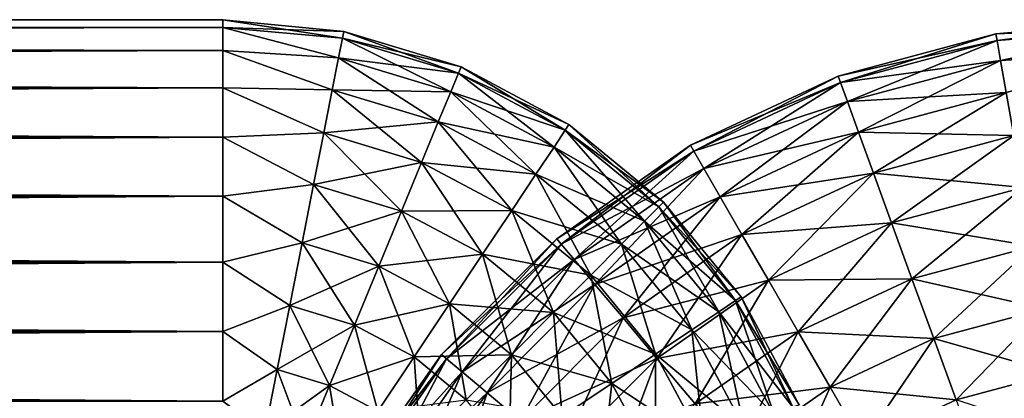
# Model space of a CAD drawing. Header units: inches. Extents: x -4.64 to 4.64, y -1.42 to 0.49.
# Tile 359 of 608: x 1.8345 to 2.0209, y -0.6356 to -0.564. Entities that reach past the tile are written whole.
import ezdxf

# ---------------------------------------------------------------- set-up
doc = ezdxf.new("R2010")
doc.units = ezdxf.units.IN
doc.header["$LTSCALE"] = 65.185185
doc.header["$MEASUREMENT"] = 0
for name, color, linetype in [('701', 7, 'CONTINUOUS'), ('702', 7, 'CONTINUOUS'), ('703', 7, 'CONTINUOUS'), ('704', 7, 'CONTINUOUS'), ('726', 7, 'CONTINUOUS'), ('727', 7, 'CONTINUOUS')]:
    doc.layers.add(name, color=color, linetype=linetype)

msp = doc.modelspace()

# ---------------------------------------------------------------- linework, layer by layer
at = {"layer": '701', "color": 7, "linetype": 'CONTINUOUS', "true_color": 0xa2afbf}
for points in [[(1.873, -0.56548, 8.42834), (1.89588, -0.56624, 8.41521), (1.873, -0.564, 8.41521), (1.873, -0.56548, 8.42834)], [(1.8949, -0.57124, 8.43921), (1.89563, -0.56751, 8.42748), (1.873, -0.56548, 8.42834), (1.8949, -0.57124, 8.43921)], [(1.873, -0.56984, 8.44081), (1.8949, -0.57124, 8.43921), (1.873, -0.56548, 8.42834), (1.873, -0.56984, 8.44081)], [(1.89563, -0.56751, 8.42748), (1.89588, -0.56624, 8.41521), (1.873, -0.56548, 8.42834), (1.89563, -0.56751, 8.42748)], [(1.89563, -0.56751, 8.42748), (1.91805, -0.57294, 8.41521), (1.89588, -0.56624, 8.41521), (1.89563, -0.56751, 8.42748)], [(1.8949, -0.57124, 8.43921), (1.91756, -0.57413, 8.42748), (1.89563, -0.56751, 8.42748), (1.8949, -0.57124, 8.43921)], [(1.91756, -0.57413, 8.42748), (1.91805, -0.57294, 8.41521), (1.89563, -0.56751, 8.42748), (1.91756, -0.57413, 8.42748)], [(1.8937, -0.57729, 8.44989), (1.8949, -0.57124, 8.43921), (1.873, -0.56984, 8.44081), (1.8937, -0.57729, 8.44989)], [(1.873, -0.57687, 8.452), (1.8937, -0.57729, 8.44989), (1.873, -0.56984, 8.44081), (1.873, -0.57687, 8.452)], [(1.8937, -0.57729, 8.44989), (1.9161, -0.57765, 8.43921), (1.8949, -0.57124, 8.43921), (1.8937, -0.57729, 8.44989)], [(1.9161, -0.57765, 8.43921), (1.91756, -0.57413, 8.42748), (1.8949, -0.57124, 8.43921), (1.9161, -0.57765, 8.43921)], [(1.91756, -0.57413, 8.42748), (1.93848, -0.58384, 8.41521), (1.91805, -0.57294, 8.41521), (1.91756, -0.57413, 8.42748)], [(1.9161, -0.57765, 8.43921), (1.93776, -0.58491, 8.42748), (1.91756, -0.57413, 8.42748), (1.9161, -0.57765, 8.43921)], [(1.93776, -0.58491, 8.42748), (1.93848, -0.58384, 8.41521), (1.91756, -0.57413, 8.42748), (1.93776, -0.58491, 8.42748)], [(1.8921, -0.58539, 8.45906), (1.8937, -0.57729, 8.44989), (1.873, -0.57687, 8.452), (1.8921, -0.58539, 8.45906)], [(1.873, -0.58621, 8.46134), (1.8921, -0.58539, 8.45906), (1.873, -0.57687, 8.452), (1.873, -0.58621, 8.46134)], [(1.8921, -0.58539, 8.45906), (1.91375, -0.58335, 8.44989), (1.8937, -0.57729, 8.44989), (1.8921, -0.58539, 8.45906)], [(1.91375, -0.58335, 8.44989), (1.9161, -0.57765, 8.43921), (1.8937, -0.57729, 8.44989), (1.91375, -0.58335, 8.44989)], [(1.91375, -0.58335, 8.44989), (1.93565, -0.58808, 8.43921), (1.9161, -0.57765, 8.43921), (1.91375, -0.58335, 8.44989)], [(1.93565, -0.58808, 8.43921), (1.93776, -0.58491, 8.42748), (1.9161, -0.57765, 8.43921), (1.93565, -0.58808, 8.43921)], [(1.9106, -0.59098, 8.45906), (1.91375, -0.58335, 8.44989), (1.8921, -0.58539, 8.45906), (1.9106, -0.59098, 8.45906)], [(1.9106, -0.59098, 8.45906), (1.93223, -0.59321, 8.44989), (1.91375, -0.58335, 8.44989), (1.9106, -0.59098, 8.45906)], [(1.93223, -0.59321, 8.44989), (1.93565, -0.58808, 8.43921), (1.91375, -0.58335, 8.44989), (1.93223, -0.59321, 8.44989)], [(1.93565, -0.58808, 8.43921), (1.95548, -0.59942, 8.42748), (1.93776, -0.58491, 8.42748), (1.93565, -0.58808, 8.43921)], [(1.93776, -0.58491, 8.42748), (1.95639, -0.59851, 8.41521), (1.93848, -0.58384, 8.41521), (1.93776, -0.58491, 8.42748)], [(1.95548, -0.59942, 8.42748), (1.95639, -0.59851, 8.41521), (1.93776, -0.58491, 8.42748), (1.95548, -0.59942, 8.42748)], [(1.89016, -0.59518, 8.46631), (1.8921, -0.58539, 8.45906), (1.873, -0.58621, 8.46134), (1.89016, -0.59518, 8.46631)], [(1.873, -0.5974, 8.46837), (1.89016, -0.59518, 8.46631), (1.873, -0.58621, 8.46134), (1.873, -0.5974, 8.46837)], [(1.89016, -0.59518, 8.46631), (1.9106, -0.59098, 8.45906), (1.8921, -0.58539, 8.45906), (1.89016, -0.59518, 8.46631)], [(1.93223, -0.59321, 8.44989), (1.95278, -0.60212, 8.43921), (1.93565, -0.58808, 8.43921), (1.93223, -0.59321, 8.44989)], [(1.95278, -0.60212, 8.43921), (1.95548, -0.59942, 8.42748), (1.93565, -0.58808, 8.43921), (1.95278, -0.60212, 8.43921)], [(1.90679, -0.6002, 8.46631), (1.9106, -0.59098, 8.45906), (1.89016, -0.59518, 8.46631), (1.90679, -0.6002, 8.46631)], [(1.90679, -0.6002, 8.46631), (1.92765, -0.60008, 8.45906), (1.9106, -0.59098, 8.45906), (1.90679, -0.6002, 8.46631)], [(1.92765, -0.60008, 8.45906), (1.93223, -0.59321, 8.44989), (1.9106, -0.59098, 8.45906), (1.92765, -0.60008, 8.45906)], [(1.92765, -0.60008, 8.45906), (1.94843, -0.60648, 8.44989), (1.93223, -0.59321, 8.44989), (1.92765, -0.60008, 8.45906)], [(1.94843, -0.60648, 8.44989), (1.95278, -0.60212, 8.43921), (1.93223, -0.59321, 8.44989), (1.94843, -0.60648, 8.44989)], [(1.88798, -0.60623, 8.47132), (1.89016, -0.59518, 8.46631), (1.873, -0.5974, 8.46837), (1.88798, -0.60623, 8.47132)], [(1.88798, -0.60623, 8.47132), (1.90679, -0.6002, 8.46631), (1.89016, -0.59518, 8.46631), (1.88798, -0.60623, 8.47132)], [(1.873, -0.60987, 8.47273), (1.88798, -0.60623, 8.47132), (1.873, -0.5974, 8.46837), (1.873, -0.60987, 8.47273)], [(1.95278, -0.60212, 8.43921), (1.97002, -0.61712, 8.42748), (1.95548, -0.59942, 8.42748), (1.95278, -0.60212, 8.43921)], [(1.95548, -0.59942, 8.42748), (1.97109, -0.6164, 8.41521), (1.95639, -0.59851, 8.41521), (1.95548, -0.59942, 8.42748)], [(1.97002, -0.61712, 8.42748), (1.97109, -0.6164, 8.41521), (1.95548, -0.59942, 8.42748), (1.97002, -0.61712, 8.42748)], [(1.90249, -0.61062, 8.47132), (1.90679, -0.6002, 8.46631), (1.88798, -0.60623, 8.47132), (1.90249, -0.61062, 8.47132)], [(1.90249, -0.61062, 8.47132), (1.92211, -0.60838, 8.46631), (1.90679, -0.6002, 8.46631), (1.90249, -0.61062, 8.47132)], [(1.92211, -0.60838, 8.46631), (1.92765, -0.60008, 8.45906), (1.90679, -0.6002, 8.46631), (1.92211, -0.60838, 8.46631)], [(1.92211, -0.60838, 8.46631), (1.94259, -0.61232, 8.45906), (1.92765, -0.60008, 8.45906), (1.92211, -0.60838, 8.46631)], [(1.94259, -0.61232, 8.45906), (1.94843, -0.60648, 8.44989), (1.92765, -0.60008, 8.45906), (1.94259, -0.61232, 8.45906)], [(1.94843, -0.60648, 8.44989), (1.96685, -0.61924, 8.43921), (1.95278, -0.60212, 8.43921), (1.94843, -0.60648, 8.44989)], [(1.96685, -0.61924, 8.43921), (1.97002, -0.61712, 8.42748), (1.95278, -0.60212, 8.43921), (1.96685, -0.61924, 8.43921)], [(1.88564, -0.61807, 8.47389), (1.88798, -0.60623, 8.47132), (1.873, -0.60987, 8.47273), (1.88564, -0.61807, 8.47389)], [(1.88564, -0.61807, 8.47389), (1.90249, -0.61062, 8.47132), (1.88798, -0.60623, 8.47132), (1.88564, -0.61807, 8.47389)], [(1.94259, -0.61232, 8.45906), (1.96172, -0.62267, 8.44989), (1.94843, -0.60648, 8.44989), (1.94259, -0.61232, 8.45906)], [(1.96172, -0.62267, 8.44989), (1.96685, -0.61924, 8.43921), (1.94843, -0.60648, 8.44989), (1.96172, -0.62267, 8.44989)], [(1.91586, -0.61775, 8.47132), (1.92211, -0.60838, 8.46631), (1.90249, -0.61062, 8.47132), (1.91586, -0.61775, 8.47132)], [(1.91586, -0.61775, 8.47132), (1.93554, -0.61938, 8.46631), (1.92211, -0.60838, 8.46631), (1.91586, -0.61775, 8.47132)], [(1.93554, -0.61938, 8.46631), (1.94259, -0.61232, 8.45906), (1.92211, -0.60838, 8.46631), (1.93554, -0.61938, 8.46631)], [(1.873, -0.623, 8.47421), (1.88564, -0.61807, 8.47389), (1.873, -0.60987, 8.47273), (1.873, -0.623, 8.47421)], [(1.89788, -0.62177, 8.47389), (1.90249, -0.61062, 8.47132), (1.88564, -0.61807, 8.47389), (1.89788, -0.62177, 8.47389)], [(1.89788, -0.62177, 8.47389), (1.91586, -0.61775, 8.47132), (1.90249, -0.61062, 8.47132), (1.89788, -0.62177, 8.47389)], [(1.93554, -0.61938, 8.46631), (1.95486, -0.62726, 8.45906), (1.94259, -0.61232, 8.45906), (1.93554, -0.61938, 8.46631)], [(1.95486, -0.62726, 8.45906), (1.96172, -0.62267, 8.44989), (1.94259, -0.61232, 8.45906), (1.95486, -0.62726, 8.45906)], [(1.97002, -0.61712, 8.42748), (1.98201, -0.63682, 8.41521), (1.97109, -0.6164, 8.41521), (1.97002, -0.61712, 8.42748)], [(1.88325, -0.63017, 8.47389), (1.88564, -0.61807, 8.47389), (1.873, -0.623, 8.47421), (1.88325, -0.63017, 8.47389)], [(1.88325, -0.63017, 8.47389), (1.89788, -0.62177, 8.47389), (1.88564, -0.61807, 8.47389), (1.88325, -0.63017, 8.47389)], [(1.90916, -0.62779, 8.47389), (1.91586, -0.61775, 8.47132), (1.89788, -0.62177, 8.47389), (1.90916, -0.62779, 8.47389)], [(1.90916, -0.62779, 8.47389), (1.92758, -0.62736, 8.47132), (1.91586, -0.61775, 8.47132), (1.90916, -0.62779, 8.47389)], [(1.92758, -0.62736, 8.47132), (1.93554, -0.61938, 8.46631), (1.91586, -0.61775, 8.47132), (1.92758, -0.62736, 8.47132)], [(1.96685, -0.61924, 8.43921), (1.98082, -0.63732, 8.42748), (1.97002, -0.61712, 8.42748), (1.96685, -0.61924, 8.43921)], [(1.98082, -0.63732, 8.42748), (1.98201, -0.63682, 8.41521), (1.97002, -0.61712, 8.42748), (1.98082, -0.63732, 8.42748)], [(1.92758, -0.62736, 8.47132), (1.94657, -0.6328, 8.46631), (1.93554, -0.61938, 8.46631), (1.92758, -0.62736, 8.47132)], [(1.94657, -0.6328, 8.46631), (1.95486, -0.62726, 8.45906), (1.93554, -0.61938, 8.46631), (1.94657, -0.6328, 8.46631)], [(1.96172, -0.62267, 8.44989), (1.9773, -0.63877, 8.43921), (1.96685, -0.61924, 8.43921), (1.96172, -0.62267, 8.44989)], [(1.9773, -0.63877, 8.43921), (1.98082, -0.63732, 8.42748), (1.96685, -0.61924, 8.43921), (1.9773, -0.63877, 8.43921)], [(1.89317, -0.63317, 8.47389), (1.89788, -0.62177, 8.47389), (1.88325, -0.63017, 8.47389), (1.89317, -0.63317, 8.47389)], [(1.89317, -0.63317, 8.47389), (1.90916, -0.62779, 8.47389), (1.89788, -0.62177, 8.47389), (1.89317, -0.63317, 8.47389)], [(1.873, -0.63613, 8.47273), (1.88325, -0.63017, 8.47389), (1.873, -0.623, 8.47421), (1.873, -0.63613, 8.47273)], [(1.95486, -0.62726, 8.45906), (1.9716, -0.64114, 8.44989), (1.96172, -0.62267, 8.44989), (1.95486, -0.62726, 8.45906)], [(1.9716, -0.64114, 8.44989), (1.9773, -0.63877, 8.43921), (1.96172, -0.62267, 8.44989), (1.9716, -0.64114, 8.44989)], [(1.90232, -0.63805, 8.47389), (1.90916, -0.62779, 8.47389), (1.89317, -0.63317, 8.47389), (1.90232, -0.63805, 8.47389)], [(1.90232, -0.63805, 8.47389), (1.91905, -0.63589, 8.47389), (1.90916, -0.62779, 8.47389), (1.90232, -0.63805, 8.47389)], [(1.91905, -0.63589, 8.47389), (1.92758, -0.62736, 8.47132), (1.90916, -0.62779, 8.47389), (1.91905, -0.63589, 8.47389)], [(1.91905, -0.63589, 8.47389), (1.9372, -0.63907, 8.47132), (1.92758, -0.62736, 8.47132), (1.91905, -0.63589, 8.47389)], [(1.9372, -0.63907, 8.47132), (1.94657, -0.6328, 8.46631), (1.92758, -0.62736, 8.47132), (1.9372, -0.63907, 8.47132)], [(1.94657, -0.6328, 8.46631), (1.96398, -0.6443, 8.45906), (1.95486, -0.62726, 8.45906), (1.94657, -0.6328, 8.46631)], [(1.96398, -0.6443, 8.45906), (1.9716, -0.64114, 8.44989), (1.95486, -0.62726, 8.45906), (1.96398, -0.6443, 8.45906)], [(1.88091, -0.64201, 8.47132), (1.88325, -0.63017, 8.47389), (1.873, -0.63613, 8.47273), (1.88091, -0.64201, 8.47132)], [(1.88091, -0.64201, 8.47132), (1.89317, -0.63317, 8.47389), (1.88325, -0.63017, 8.47389), (1.88091, -0.64201, 8.47132)], [(1.88856, -0.64432, 8.47132), (1.89317, -0.63317, 8.47389), (1.88091, -0.64201, 8.47132), (1.88856, -0.64432, 8.47132)], [(1.88856, -0.64432, 8.47132), (1.90232, -0.63805, 8.47389), (1.89317, -0.63317, 8.47389), (1.88856, -0.64432, 8.47132)], [(1.9372, -0.63907, 8.47132), (1.95476, -0.64812, 8.46631), (1.94657, -0.6328, 8.46631), (1.9372, -0.63907, 8.47132)], [(1.95476, -0.64812, 8.46631), (1.96398, -0.6443, 8.45906), (1.94657, -0.6328, 8.46631), (1.95476, -0.64812, 8.46631)]]:
    msp.add_3dface(points, dxfattribs=at)
at = {"layer": '702', "color": 7, "linetype": 'CONTINUOUS', "true_color": 0xa2afbf}
for points in [[(1.873, -0.564, 8.41521), (1.89588, -0.56624, 8.41521), (1.89563, -0.56751, 8.40294), (1.873, -0.564, 8.41521)], [(1.873, -0.564, 8.41521), (1.89563, -0.56751, 8.40294), (1.873, -0.56548, 8.40208), (1.873, -0.564, 8.41521)], [(1.89563, -0.56751, 8.40294), (1.8949, -0.57124, 8.39121), (1.873, -0.56548, 8.40208), (1.89563, -0.56751, 8.40294)], [(1.873, -0.56548, 8.40208), (1.8949, -0.57124, 8.39121), (1.873, -0.56984, 8.38961), (1.873, -0.56548, 8.40208)], [(1.89563, -0.56751, 8.40294), (1.89588, -0.56624, 8.41521), (1.91756, -0.57413, 8.40294), (1.89563, -0.56751, 8.40294)], [(1.89588, -0.56624, 8.41521), (1.91805, -0.57294, 8.41521), (1.91756, -0.57413, 8.40294), (1.89588, -0.56624, 8.41521)], [(1.8949, -0.57124, 8.39121), (1.89563, -0.56751, 8.40294), (1.9161, -0.57765, 8.39121), (1.8949, -0.57124, 8.39121)], [(1.9161, -0.57765, 8.39121), (1.89563, -0.56751, 8.40294), (1.91756, -0.57413, 8.40294), (1.9161, -0.57765, 8.39121)], [(1.8949, -0.57124, 8.39121), (1.8937, -0.57729, 8.38053), (1.873, -0.56984, 8.38961), (1.8949, -0.57124, 8.39121)], [(1.873, -0.56984, 8.38961), (1.8937, -0.57729, 8.38053), (1.873, -0.57687, 8.37842), (1.873, -0.56984, 8.38961)], [(1.8937, -0.57729, 8.38053), (1.8949, -0.57124, 8.39121), (1.91375, -0.58335, 8.38053), (1.8937, -0.57729, 8.38053)], [(1.91375, -0.58335, 8.38053), (1.8949, -0.57124, 8.39121), (1.9161, -0.57765, 8.39121), (1.91375, -0.58335, 8.38053)], [(1.91756, -0.57413, 8.40294), (1.91805, -0.57294, 8.41521), (1.93776, -0.58491, 8.40294), (1.91756, -0.57413, 8.40294)], [(1.91805, -0.57294, 8.41521), (1.93848, -0.58384, 8.41521), (1.93776, -0.58491, 8.40294), (1.91805, -0.57294, 8.41521)], [(1.9161, -0.57765, 8.39121), (1.91756, -0.57413, 8.40294), (1.93565, -0.58808, 8.39121), (1.9161, -0.57765, 8.39121)], [(1.93565, -0.58808, 8.39121), (1.91756, -0.57413, 8.40294), (1.93776, -0.58491, 8.40294), (1.93565, -0.58808, 8.39121)], [(1.8937, -0.57729, 8.38053), (1.8921, -0.58539, 8.37136), (1.873, -0.57687, 8.37842), (1.8937, -0.57729, 8.38053)], [(1.873, -0.57687, 8.37842), (1.8921, -0.58539, 8.37136), (1.873, -0.58621, 8.36908), (1.873, -0.57687, 8.37842)], [(1.8921, -0.58539, 8.37136), (1.8937, -0.57729, 8.38053), (1.9106, -0.59098, 8.37136), (1.8921, -0.58539, 8.37136)], [(1.9106, -0.59098, 8.37136), (1.8937, -0.57729, 8.38053), (1.91375, -0.58335, 8.38053), (1.9106, -0.59098, 8.37136)], [(1.91375, -0.58335, 8.38053), (1.9161, -0.57765, 8.39121), (1.93223, -0.59321, 8.38053), (1.91375, -0.58335, 8.38053)], [(1.93223, -0.59321, 8.38053), (1.9161, -0.57765, 8.39121), (1.93565, -0.58808, 8.39121), (1.93223, -0.59321, 8.38053)], [(1.9106, -0.59098, 8.37136), (1.91375, -0.58335, 8.38053), (1.92765, -0.60008, 8.37136), (1.9106, -0.59098, 8.37136)], [(1.92765, -0.60008, 8.37136), (1.91375, -0.58335, 8.38053), (1.93223, -0.59321, 8.38053), (1.92765, -0.60008, 8.37136)], [(1.93565, -0.58808, 8.39121), (1.93776, -0.58491, 8.40294), (1.95278, -0.60212, 8.39121), (1.93565, -0.58808, 8.39121)], [(1.93776, -0.58491, 8.40294), (1.93848, -0.58384, 8.41521), (1.95548, -0.59942, 8.40294), (1.93776, -0.58491, 8.40294)], [(1.95278, -0.60212, 8.39121), (1.93776, -0.58491, 8.40294), (1.95548, -0.59942, 8.40294), (1.95278, -0.60212, 8.39121)], [(1.93848, -0.58384, 8.41521), (1.95639, -0.59851, 8.41521), (1.95548, -0.59942, 8.40294), (1.93848, -0.58384, 8.41521)], [(1.8921, -0.58539, 8.37136), (1.89016, -0.59518, 8.36411), (1.873, -0.58621, 8.36908), (1.8921, -0.58539, 8.37136)], [(1.873, -0.58621, 8.36908), (1.89016, -0.59518, 8.36411), (1.873, -0.5974, 8.36205), (1.873, -0.58621, 8.36908)], [(1.89016, -0.59518, 8.36411), (1.8921, -0.58539, 8.37136), (1.90679, -0.6002, 8.36411), (1.89016, -0.59518, 8.36411)], [(1.90679, -0.6002, 8.36411), (1.8921, -0.58539, 8.37136), (1.9106, -0.59098, 8.37136), (1.90679, -0.6002, 8.36411)], [(1.93223, -0.59321, 8.38053), (1.93565, -0.58808, 8.39121), (1.94843, -0.60648, 8.38053), (1.93223, -0.59321, 8.38053)], [(1.94843, -0.60648, 8.38053), (1.93565, -0.58808, 8.39121), (1.95278, -0.60212, 8.39121), (1.94843, -0.60648, 8.38053)], [(1.90679, -0.6002, 8.36411), (1.9106, -0.59098, 8.37136), (1.92211, -0.60838, 8.36411), (1.90679, -0.6002, 8.36411)], [(1.92211, -0.60838, 8.36411), (1.9106, -0.59098, 8.37136), (1.92765, -0.60008, 8.37136), (1.92211, -0.60838, 8.36411)], [(1.92765, -0.60008, 8.37136), (1.93223, -0.59321, 8.38053), (1.94259, -0.61232, 8.37136), (1.92765, -0.60008, 8.37136)], [(1.94259, -0.61232, 8.37136), (1.93223, -0.59321, 8.38053), (1.94843, -0.60648, 8.38053), (1.94259, -0.61232, 8.37136)], [(1.89016, -0.59518, 8.36411), (1.88798, -0.60623, 8.3591), (1.873, -0.5974, 8.36205), (1.89016, -0.59518, 8.36411)], [(1.88798, -0.60623, 8.3591), (1.89016, -0.59518, 8.36411), (1.90249, -0.61062, 8.3591), (1.88798, -0.60623, 8.3591)], [(1.90249, -0.61062, 8.3591), (1.89016, -0.59518, 8.36411), (1.90679, -0.6002, 8.36411), (1.90249, -0.61062, 8.3591)], [(1.873, -0.5974, 8.36205), (1.88798, -0.60623, 8.3591), (1.873, -0.60987, 8.35769), (1.873, -0.5974, 8.36205)], [(1.95278, -0.60212, 8.39121), (1.95548, -0.59942, 8.40294), (1.96685, -0.61924, 8.39121), (1.95278, -0.60212, 8.39121)], [(1.95548, -0.59942, 8.40294), (1.95639, -0.59851, 8.41521), (1.97002, -0.61712, 8.40294), (1.95548, -0.59942, 8.40294)], [(1.96685, -0.61924, 8.39121), (1.95548, -0.59942, 8.40294), (1.97002, -0.61712, 8.40294), (1.96685, -0.61924, 8.39121)], [(1.95639, -0.59851, 8.41521), (1.97109, -0.6164, 8.41521), (1.97002, -0.61712, 8.40294), (1.95639, -0.59851, 8.41521)], [(1.90249, -0.61062, 8.3591), (1.90679, -0.6002, 8.36411), (1.91586, -0.61775, 8.3591), (1.90249, -0.61062, 8.3591)], [(1.91586, -0.61775, 8.3591), (1.90679, -0.6002, 8.36411), (1.92211, -0.60838, 8.36411), (1.91586, -0.61775, 8.3591)], [(1.92211, -0.60838, 8.36411), (1.92765, -0.60008, 8.37136), (1.93554, -0.61938, 8.36411), (1.92211, -0.60838, 8.36411)], [(1.93554, -0.61938, 8.36411), (1.92765, -0.60008, 8.37136), (1.94259, -0.61232, 8.37136), (1.93554, -0.61938, 8.36411)], [(1.94843, -0.60648, 8.38053), (1.95278, -0.60212, 8.39121), (1.96172, -0.62267, 8.38053), (1.94843, -0.60648, 8.38053)], [(1.96172, -0.62267, 8.38053), (1.95278, -0.60212, 8.39121), (1.96685, -0.61924, 8.39121), (1.96172, -0.62267, 8.38053)], [(1.88798, -0.60623, 8.3591), (1.88564, -0.61807, 8.35653), (1.873, -0.60987, 8.35769), (1.88798, -0.60623, 8.3591)], [(1.88564, -0.61807, 8.35653), (1.88798, -0.60623, 8.3591), (1.89788, -0.62177, 8.35653), (1.88564, -0.61807, 8.35653)], [(1.89788, -0.62177, 8.35653), (1.88798, -0.60623, 8.3591), (1.90249, -0.61062, 8.3591), (1.89788, -0.62177, 8.35653)], [(1.94259, -0.61232, 8.37136), (1.94843, -0.60648, 8.38053), (1.95486, -0.62726, 8.37136), (1.94259, -0.61232, 8.37136)], [(1.95486, -0.62726, 8.37136), (1.94843, -0.60648, 8.38053), (1.96172, -0.62267, 8.38053), (1.95486, -0.62726, 8.37136)], [(1.91586, -0.61775, 8.3591), (1.92211, -0.60838, 8.36411), (1.92758, -0.62736, 8.3591), (1.91586, -0.61775, 8.3591)], [(1.92758, -0.62736, 8.3591), (1.92211, -0.60838, 8.36411), (1.93554, -0.61938, 8.36411), (1.92758, -0.62736, 8.3591)], [(1.873, -0.60987, 8.35769), (1.88564, -0.61807, 8.35653), (1.873, -0.623, 8.35621), (1.873, -0.60987, 8.35769)], [(1.89788, -0.62177, 8.35653), (1.90249, -0.61062, 8.3591), (1.90916, -0.62779, 8.35653), (1.89788, -0.62177, 8.35653)], [(1.90916, -0.62779, 8.35653), (1.90249, -0.61062, 8.3591), (1.91586, -0.61775, 8.3591), (1.90916, -0.62779, 8.35653)], [(1.93554, -0.61938, 8.36411), (1.94259, -0.61232, 8.37136), (1.94657, -0.6328, 8.36411), (1.93554, -0.61938, 8.36411)], [(1.94657, -0.6328, 8.36411), (1.94259, -0.61232, 8.37136), (1.95486, -0.62726, 8.37136), (1.94657, -0.6328, 8.36411)], [(1.97002, -0.61712, 8.40294), (1.97109, -0.6164, 8.41521), (1.98082, -0.63732, 8.40294), (1.97002, -0.61712, 8.40294)], [(1.97109, -0.6164, 8.41521), (1.98201, -0.63682, 8.41521), (1.98082, -0.63732, 8.40294), (1.97109, -0.6164, 8.41521)], [(1.88564, -0.61807, 8.35653), (1.88325, -0.63017, 8.35653), (1.873, -0.623, 8.35621), (1.88564, -0.61807, 8.35653)], [(1.88325, -0.63017, 8.35653), (1.88564, -0.61807, 8.35653), (1.89317, -0.63317, 8.35653), (1.88325, -0.63017, 8.35653)], [(1.89317, -0.63317, 8.35653), (1.88564, -0.61807, 8.35653), (1.89788, -0.62177, 8.35653), (1.89317, -0.63317, 8.35653)], [(1.90916, -0.62779, 8.35653), (1.91586, -0.61775, 8.3591), (1.91905, -0.63589, 8.35653), (1.90916, -0.62779, 8.35653)], [(1.91905, -0.63589, 8.35653), (1.91586, -0.61775, 8.3591), (1.92758, -0.62736, 8.3591), (1.91905, -0.63589, 8.35653)], [(1.96685, -0.61924, 8.39121), (1.97002, -0.61712, 8.40294), (1.9773, -0.63877, 8.39121), (1.96685, -0.61924, 8.39121)], [(1.9773, -0.63877, 8.39121), (1.97002, -0.61712, 8.40294), (1.98082, -0.63732, 8.40294), (1.9773, -0.63877, 8.39121)], [(1.92758, -0.62736, 8.3591), (1.93554, -0.61938, 8.36411), (1.9372, -0.63907, 8.3591), (1.92758, -0.62736, 8.3591)], [(1.9372, -0.63907, 8.3591), (1.93554, -0.61938, 8.36411), (1.94657, -0.6328, 8.36411), (1.9372, -0.63907, 8.3591)], [(1.96172, -0.62267, 8.38053), (1.96685, -0.61924, 8.39121), (1.9716, -0.64114, 8.38053), (1.96172, -0.62267, 8.38053)], [(1.9716, -0.64114, 8.38053), (1.96685, -0.61924, 8.39121), (1.9773, -0.63877, 8.39121), (1.9716, -0.64114, 8.38053)], [(1.89317, -0.63317, 8.35653), (1.89788, -0.62177, 8.35653), (1.90232, -0.63805, 8.35653), (1.89317, -0.63317, 8.35653)], [(1.90232, -0.63805, 8.35653), (1.89788, -0.62177, 8.35653), (1.90916, -0.62779, 8.35653), (1.90232, -0.63805, 8.35653)], [(1.873, -0.623, 8.35621), (1.88325, -0.63017, 8.35653), (1.873, -0.63613, 8.35769), (1.873, -0.623, 8.35621)], [(1.95486, -0.62726, 8.37136), (1.96172, -0.62267, 8.38053), (1.96398, -0.6443, 8.37136), (1.95486, -0.62726, 8.37136)], [(1.96398, -0.6443, 8.37136), (1.96172, -0.62267, 8.38053), (1.9716, -0.64114, 8.38053), (1.96398, -0.6443, 8.37136)], [(1.90232, -0.63805, 8.35653), (1.90916, -0.62779, 8.35653), (1.91034, -0.64462, 8.35653), (1.90232, -0.63805, 8.35653)], [(1.91034, -0.64462, 8.35653), (1.90916, -0.62779, 8.35653), (1.91905, -0.63589, 8.35653), (1.91034, -0.64462, 8.35653)], [(1.91905, -0.63589, 8.35653), (1.92758, -0.62736, 8.3591), (1.92717, -0.64577, 8.35653), (1.91905, -0.63589, 8.35653)], [(1.92717, -0.64577, 8.35653), (1.92758, -0.62736, 8.3591), (1.9372, -0.63907, 8.3591), (1.92717, -0.64577, 8.35653)], [(1.94657, -0.6328, 8.36411), (1.95486, -0.62726, 8.37136), (1.95476, -0.64812, 8.36411), (1.94657, -0.6328, 8.36411)], [(1.95476, -0.64812, 8.36411), (1.95486, -0.62726, 8.37136), (1.96398, -0.6443, 8.37136), (1.95476, -0.64812, 8.36411)], [(1.88325, -0.63017, 8.35653), (1.88091, -0.64201, 8.3591), (1.873, -0.63613, 8.35769), (1.88325, -0.63017, 8.35653)], [(1.88091, -0.64201, 8.3591), (1.88325, -0.63017, 8.35653), (1.88856, -0.64432, 8.3591), (1.88091, -0.64201, 8.3591)], [(1.88856, -0.64432, 8.3591), (1.88325, -0.63017, 8.35653), (1.89317, -0.63317, 8.35653), (1.88856, -0.64432, 8.3591)], [(1.88856, -0.64432, 8.3591), (1.89317, -0.63317, 8.35653), (1.89562, -0.64808, 8.3591), (1.88856, -0.64432, 8.3591)], [(1.89562, -0.64808, 8.3591), (1.89317, -0.63317, 8.35653), (1.90232, -0.63805, 8.35653), (1.89562, -0.64808, 8.3591)], [(1.9372, -0.63907, 8.3591), (1.94657, -0.6328, 8.36411), (1.94435, -0.65243, 8.3591), (1.9372, -0.63907, 8.3591)], [(1.94435, -0.65243, 8.3591), (1.94657, -0.6328, 8.36411), (1.95476, -0.64812, 8.36411), (1.94435, -0.65243, 8.3591)]]:
    msp.add_3dface(points, dxfattribs=at)
at = {"layer": '703', "color": 7, "linetype": 'CONTINUOUS', "true_color": 0xa2afbf}
for points in [[(1.873, -0.56548, 8.42834), (1.873, -0.564, 8.41521), (0.059, -0.56548, 8.42834), (1.873, -0.56548, 8.42834)], [(0.059, -0.56548, 8.42834), (1.873, -0.564, 8.41521), (0.059, -0.564, 8.41521), (0.059, -0.56548, 8.42834)], [(1.873, -0.56984, 8.44081), (1.873, -0.56548, 8.42834), (0.059, -0.56984, 8.44081), (1.873, -0.56984, 8.44081)], [(0.059, -0.56984, 8.44081), (1.873, -0.56548, 8.42834), (0.059, -0.56548, 8.42834), (0.059, -0.56984, 8.44081)], [(1.873, -0.57687, 8.452), (1.873, -0.56984, 8.44081), (0.059, -0.57687, 8.452), (1.873, -0.57687, 8.452)], [(0.059, -0.57687, 8.452), (1.873, -0.56984, 8.44081), (0.059, -0.56984, 8.44081), (0.059, -0.57687, 8.452)], [(1.873, -0.58621, 8.46134), (1.873, -0.57687, 8.452), (0.059, -0.58621, 8.46134), (1.873, -0.58621, 8.46134)], [(0.059, -0.58621, 8.46134), (1.873, -0.57687, 8.452), (0.059, -0.57687, 8.452), (0.059, -0.58621, 8.46134)], [(1.873, -0.5974, 8.46837), (1.873, -0.58621, 8.46134), (0.059, -0.5974, 8.46837), (1.873, -0.5974, 8.46837)], [(0.059, -0.5974, 8.46837), (1.873, -0.58621, 8.46134), (0.059, -0.58621, 8.46134), (0.059, -0.5974, 8.46837)], [(1.873, -0.60987, 8.47273), (1.873, -0.5974, 8.46837), (0.059, -0.60987, 8.47273), (1.873, -0.60987, 8.47273)], [(0.059, -0.60987, 8.47273), (1.873, -0.5974, 8.46837), (0.059, -0.5974, 8.46837), (0.059, -0.60987, 8.47273)], [(1.873, -0.623, 8.47421), (1.873, -0.60987, 8.47273), (0.059, -0.623, 8.47421), (1.873, -0.623, 8.47421)], [(0.059, -0.623, 8.47421), (1.873, -0.60987, 8.47273), (0.059, -0.60987, 8.47273), (0.059, -0.623, 8.47421)], [(1.873, -0.63613, 8.47273), (1.873, -0.623, 8.47421), (0.059, -0.63613, 8.47273), (1.873, -0.63613, 8.47273)], [(0.059, -0.63613, 8.47273), (1.873, -0.623, 8.47421), (0.059, -0.623, 8.47421), (0.059, -0.63613, 8.47273)]]:
    msp.add_3dface(points, dxfattribs=at)
at = {"layer": '704', "color": 7, "linetype": 'CONTINUOUS', "true_color": 0xa2afbf}
for points in [[(1.873, -0.564, 8.41521), (1.873, -0.56548, 8.40208), (0.059, -0.564, 8.41521), (1.873, -0.564, 8.41521)], [(0.059, -0.564, 8.41521), (1.873, -0.56548, 8.40208), (0.059, -0.56548, 8.40208), (0.059, -0.564, 8.41521)], [(1.873, -0.56548, 8.40208), (1.873, -0.56984, 8.38961), (0.059, -0.56548, 8.40208), (1.873, -0.56548, 8.40208)], [(0.059, -0.56548, 8.40208), (1.873, -0.56984, 8.38961), (0.059, -0.56984, 8.38961), (0.059, -0.56548, 8.40208)], [(1.873, -0.56984, 8.38961), (1.873, -0.57687, 8.37842), (0.059, -0.56984, 8.38961), (1.873, -0.56984, 8.38961)], [(0.059, -0.56984, 8.38961), (1.873, -0.57687, 8.37842), (0.059, -0.57687, 8.37842), (0.059, -0.56984, 8.38961)], [(1.873, -0.57687, 8.37842), (1.873, -0.58621, 8.36908), (0.059, -0.57687, 8.37842), (1.873, -0.57687, 8.37842)], [(0.059, -0.57687, 8.37842), (1.873, -0.58621, 8.36908), (0.059, -0.58621, 8.36908), (0.059, -0.57687, 8.37842)], [(1.873, -0.58621, 8.36908), (1.873, -0.5974, 8.36205), (0.059, -0.58621, 8.36908), (1.873, -0.58621, 8.36908)], [(0.059, -0.58621, 8.36908), (1.873, -0.5974, 8.36205), (0.059, -0.5974, 8.36205), (0.059, -0.58621, 8.36908)], [(1.873, -0.5974, 8.36205), (1.873, -0.60987, 8.35769), (0.059, -0.5974, 8.36205), (1.873, -0.5974, 8.36205)], [(0.059, -0.5974, 8.36205), (1.873, -0.60987, 8.35769), (0.059, -0.60987, 8.35769), (0.059, -0.5974, 8.36205)], [(1.873, -0.60987, 8.35769), (1.873, -0.623, 8.35621), (0.059, -0.60987, 8.35769), (1.873, -0.60987, 8.35769)], [(0.059, -0.60987, 8.35769), (1.873, -0.623, 8.35621), (0.059, -0.623, 8.35621), (0.059, -0.60987, 8.35769)], [(1.873, -0.623, 8.35621), (1.873, -0.63613, 8.35769), (0.059, -0.623, 8.35621), (1.873, -0.623, 8.35621)], [(0.059, -0.623, 8.35621), (1.873, -0.63613, 8.35769), (0.059, -0.63613, 8.35769), (0.059, -0.623, 8.35621)]]:
    msp.add_3dface(points, dxfattribs=at)
at = {"layer": '726', "color": 7, "linetype": 'CONTINUOUS', "true_color": 0xa2afbf}
for points in [[(2.05, -0.564, -8.41521), (2.05, -0.56548, -8.42834), (2.01926, -0.56669, -8.41521), (2.05, -0.564, -8.41521)], [(2.01926, -0.56669, -8.41521), (2.05, -0.56548, -8.42834), (2.01949, -0.56796, -8.42748), (2.01926, -0.56669, -8.41521)], [(2.01949, -0.56796, -8.42748), (2.05, -0.56548, -8.42834), (2.02015, -0.57171, -8.43921), (2.01949, -0.56796, -8.42748)], [(2.05, -0.56548, -8.42834), (2.05, -0.56984, -8.44081), (2.02015, -0.57171, -8.43921), (2.05, -0.56548, -8.42834)], [(2.01926, -0.56669, -8.41521), (2.01949, -0.56796, -8.42748), (1.98943, -0.57468, -8.41521), (2.01926, -0.56669, -8.41521)], [(1.98943, -0.57468, -8.41521), (2.01949, -0.56796, -8.42748), (1.98987, -0.5759, -8.42748), (1.98943, -0.57468, -8.41521)], [(2.01949, -0.56796, -8.42748), (2.02015, -0.57171, -8.43921), (1.98987, -0.5759, -8.42748), (2.01949, -0.56796, -8.42748)], [(2.02015, -0.57171, -8.43921), (2.05, -0.56984, -8.44081), (2.02122, -0.57779, -8.44989), (2.02015, -0.57171, -8.43921)], [(1.98987, -0.5759, -8.42748), (2.02015, -0.57171, -8.43921), (1.99118, -0.57948, -8.43921), (1.98987, -0.5759, -8.42748)], [(2.02015, -0.57171, -8.43921), (2.02122, -0.57779, -8.44989), (1.99118, -0.57948, -8.43921), (2.02015, -0.57171, -8.43921)], [(1.98943, -0.57468, -8.41521), (1.98987, -0.5759, -8.42748), (1.96145, -0.58774, -8.41521), (1.98943, -0.57468, -8.41521)], [(1.96145, -0.58774, -8.41521), (1.98987, -0.5759, -8.42748), (1.96209, -0.58886, -8.42748), (1.96145, -0.58774, -8.41521)], [(1.98987, -0.5759, -8.42748), (1.99118, -0.57948, -8.43921), (1.96209, -0.58886, -8.42748), (1.98987, -0.5759, -8.42748)], [(1.99118, -0.57948, -8.43921), (2.02122, -0.57779, -8.44989), (1.99329, -0.58527, -8.44989), (1.99118, -0.57948, -8.43921)], [(2.02122, -0.57779, -8.44989), (2.02265, -0.58591, -8.45906), (1.99329, -0.58527, -8.44989), (2.02122, -0.57779, -8.44989)], [(1.96209, -0.58886, -8.42748), (1.99118, -0.57948, -8.43921), (1.964, -0.59216, -8.43921), (1.96209, -0.58886, -8.42748)], [(1.99118, -0.57948, -8.43921), (1.99329, -0.58527, -8.44989), (1.964, -0.59216, -8.43921), (1.99118, -0.57948, -8.43921)], [(1.964, -0.59216, -8.43921), (1.99329, -0.58527, -8.44989), (1.96708, -0.5975, -8.44989), (1.964, -0.59216, -8.43921)], [(1.99329, -0.58527, -8.44989), (1.99611, -0.59303, -8.45906), (1.96708, -0.5975, -8.44989), (1.99329, -0.58527, -8.44989)], [(1.99329, -0.58527, -8.44989), (2.02265, -0.58591, -8.45906), (1.99611, -0.59303, -8.45906), (1.99329, -0.58527, -8.44989)], [(2.02265, -0.58591, -8.45906), (2.02439, -0.59574, -8.46631), (1.99611, -0.59303, -8.45906), (2.02265, -0.58591, -8.45906)], [(1.96145, -0.58774, -8.41521), (1.96209, -0.58886, -8.42748), (1.93616, -0.60547, -8.41521), (1.96145, -0.58774, -8.41521)], [(1.93616, -0.60547, -8.41521), (1.96209, -0.58886, -8.42748), (1.93698, -0.60646, -8.42748), (1.93616, -0.60547, -8.41521)], [(1.96209, -0.58886, -8.42748), (1.964, -0.59216, -8.43921), (1.93698, -0.60646, -8.42748), (1.96209, -0.58886, -8.42748)], [(1.93698, -0.60646, -8.42748), (1.964, -0.59216, -8.43921), (1.93944, -0.60938, -8.43921), (1.93698, -0.60646, -8.42748)], [(1.964, -0.59216, -8.43921), (1.96708, -0.5975, -8.44989), (1.93944, -0.60938, -8.43921), (1.964, -0.59216, -8.43921)], [(1.96708, -0.5975, -8.44989), (1.99611, -0.59303, -8.45906), (1.97121, -0.60465, -8.45906), (1.96708, -0.5975, -8.44989)], [(1.99611, -0.59303, -8.45906), (1.99953, -0.6024, -8.46631), (1.97121, -0.60465, -8.45906), (1.99611, -0.59303, -8.45906)], [(1.99611, -0.59303, -8.45906), (2.02439, -0.59574, -8.46631), (1.99953, -0.6024, -8.46631), (1.99611, -0.59303, -8.45906)], [(2.02439, -0.59574, -8.46631), (2.02634, -0.60684, -8.47132), (1.99953, -0.6024, -8.46631), (2.02439, -0.59574, -8.46631)], [(1.93944, -0.60938, -8.43921), (1.96708, -0.5975, -8.44989), (1.9434, -0.6141, -8.44989), (1.93944, -0.60938, -8.43921)], [(1.96708, -0.5975, -8.44989), (1.97121, -0.60465, -8.45906), (1.9434, -0.6141, -8.44989), (1.96708, -0.5975, -8.44989)], [(1.97121, -0.60465, -8.45906), (1.99953, -0.6024, -8.46631), (1.97621, -0.61329, -8.46631), (1.97121, -0.60465, -8.45906)], [(1.99953, -0.6024, -8.46631), (2.00338, -0.61299, -8.47132), (1.97621, -0.61329, -8.46631), (1.99953, -0.6024, -8.46631)], [(1.99953, -0.6024, -8.46631), (2.02634, -0.60684, -8.47132), (2.00338, -0.61299, -8.47132), (1.99953, -0.6024, -8.46631)], [(1.93616, -0.60547, -8.41521), (1.93698, -0.60646, -8.42748), (1.91433, -0.62732, -8.41521), (1.93616, -0.60547, -8.41521)], [(1.9434, -0.6141, -8.44989), (1.97121, -0.60465, -8.45906), (1.94871, -0.62042, -8.45906), (1.9434, -0.6141, -8.44989)], [(1.97121, -0.60465, -8.45906), (1.97621, -0.61329, -8.46631), (1.94871, -0.62042, -8.45906), (1.97121, -0.60465, -8.45906)], [(1.91433, -0.62732, -8.41521), (1.93698, -0.60646, -8.42748), (1.91532, -0.62815, -8.42748), (1.91433, -0.62732, -8.41521)], [(1.93698, -0.60646, -8.42748), (1.93944, -0.60938, -8.43921), (1.91532, -0.62815, -8.42748), (1.93698, -0.60646, -8.42748)], [(2.02634, -0.60684, -8.47132), (2.02844, -0.61872, -8.47389), (2.00338, -0.61299, -8.47132), (2.02634, -0.60684, -8.47132)], [(1.91532, -0.62815, -8.42748), (1.93944, -0.60938, -8.43921), (1.91824, -0.6306, -8.43921), (1.91532, -0.62815, -8.42748)], [(1.93944, -0.60938, -8.43921), (1.9434, -0.6141, -8.44989), (1.91824, -0.6306, -8.43921), (1.93944, -0.60938, -8.43921)], [(1.91824, -0.6306, -8.43921), (1.9434, -0.6141, -8.44989), (1.92297, -0.63456, -8.44989), (1.91824, -0.6306, -8.43921)], [(1.9434, -0.6141, -8.44989), (1.94871, -0.62042, -8.45906), (1.92297, -0.63456, -8.44989), (1.9434, -0.6141, -8.44989)], [(1.94871, -0.62042, -8.45906), (1.97621, -0.61329, -8.46631), (1.95513, -0.62806, -8.46631), (1.94871, -0.62042, -8.45906)], [(1.97621, -0.61329, -8.46631), (1.98184, -0.62304, -8.47132), (1.95513, -0.62806, -8.46631), (1.97621, -0.61329, -8.46631)], [(1.97621, -0.61329, -8.46631), (2.00338, -0.61299, -8.47132), (1.98184, -0.62304, -8.47132), (1.97621, -0.61329, -8.46631)], [(2.00338, -0.61299, -8.47132), (2.00751, -0.62433, -8.47389), (1.98184, -0.62304, -8.47132), (2.00338, -0.61299, -8.47132)], [(2.00338, -0.61299, -8.47132), (2.02844, -0.61872, -8.47389), (2.00751, -0.62433, -8.47389), (2.00338, -0.61299, -8.47132)], [(2.02844, -0.61872, -8.47389), (2.03058, -0.63087, -8.47389), (2.00751, -0.62433, -8.47389), (2.02844, -0.61872, -8.47389)], [(1.92297, -0.63456, -8.44989), (1.94871, -0.62042, -8.45906), (1.92929, -0.63986, -8.45906), (1.92297, -0.63456, -8.44989)], [(1.94871, -0.62042, -8.45906), (1.95513, -0.62806, -8.46631), (1.92929, -0.63986, -8.45906), (1.94871, -0.62042, -8.45906)], [(1.95513, -0.62806, -8.46631), (1.98184, -0.62304, -8.47132), (1.96238, -0.63669, -8.47132), (1.95513, -0.62806, -8.46631)], [(1.98184, -0.62304, -8.47132), (1.98788, -0.63349, -8.47389), (1.96238, -0.63669, -8.47132), (1.98184, -0.62304, -8.47132)], [(1.98184, -0.62304, -8.47132), (2.00751, -0.62433, -8.47389), (1.98788, -0.63349, -8.47389), (1.98184, -0.62304, -8.47132)], [(2.00751, -0.62433, -8.47389), (2.01173, -0.63592, -8.47389), (1.98788, -0.63349, -8.47389), (2.00751, -0.62433, -8.47389)], [(2.00751, -0.62433, -8.47389), (2.03058, -0.63087, -8.47389), (2.01173, -0.63592, -8.47389), (2.00751, -0.62433, -8.47389)], [(1.91433, -0.62732, -8.41521), (1.91532, -0.62815, -8.42748), (1.89664, -0.65263, -8.41521), (1.91433, -0.62732, -8.41521)], [(1.89664, -0.65263, -8.41521), (1.91532, -0.62815, -8.42748), (1.89775, -0.65328, -8.42748), (1.89664, -0.65263, -8.41521)], [(1.91532, -0.62815, -8.42748), (1.91824, -0.6306, -8.43921), (1.89775, -0.65328, -8.42748), (1.91532, -0.62815, -8.42748)], [(1.92929, -0.63986, -8.45906), (1.95513, -0.62806, -8.46631), (1.93694, -0.64627, -8.46631), (1.92929, -0.63986, -8.45906)], [(1.95513, -0.62806, -8.46631), (1.96238, -0.63669, -8.47132), (1.93694, -0.64627, -8.46631), (1.95513, -0.62806, -8.46631)], [(1.89775, -0.65328, -8.42748), (1.91824, -0.6306, -8.43921), (1.90106, -0.65518, -8.43921), (1.89775, -0.65328, -8.42748)], [(1.91824, -0.6306, -8.43921), (1.92297, -0.63456, -8.44989), (1.90106, -0.65518, -8.43921), (1.91824, -0.6306, -8.43921)], [(2.03058, -0.63087, -8.47389), (2.03268, -0.64275, -8.47132), (2.01173, -0.63592, -8.47389), (2.03058, -0.63087, -8.47389)], [(1.90106, -0.65518, -8.43921), (1.92297, -0.63456, -8.44989), (1.9064, -0.65826, -8.44989), (1.90106, -0.65518, -8.43921)], [(1.92297, -0.63456, -8.44989), (1.92929, -0.63986, -8.45906), (1.9064, -0.65826, -8.44989), (1.92297, -0.63456, -8.44989)], [(1.96238, -0.63669, -8.47132), (1.98788, -0.63349, -8.47389), (1.97014, -0.64592, -8.47389), (1.96238, -0.63669, -8.47132)], [(1.98788, -0.63349, -8.47389), (1.99405, -0.64417, -8.47389), (1.97014, -0.64592, -8.47389), (1.98788, -0.63349, -8.47389)], [(1.98788, -0.63349, -8.47389), (2.01173, -0.63592, -8.47389), (1.99405, -0.64417, -8.47389), (1.98788, -0.63349, -8.47389)]]:
    msp.add_3dface(points, dxfattribs=at)
at = {"layer": '727', "color": 7, "linetype": 'CONTINUOUS', "true_color": 0xa2afbf}
for points in [[(2.05, -0.564, -8.41521), (2.01926, -0.56669, -8.41521), (2.01949, -0.56796, -8.40294), (2.05, -0.564, -8.41521)], [(2.05, -0.56548, -8.40208), (2.05, -0.564, -8.41521), (2.01949, -0.56796, -8.40294), (2.05, -0.56548, -8.40208)], [(2.02015, -0.57171, -8.39121), (2.05, -0.56548, -8.40208), (2.01949, -0.56796, -8.40294), (2.02015, -0.57171, -8.39121)], [(2.05, -0.56984, -8.38961), (2.05, -0.56548, -8.40208), (2.02015, -0.57171, -8.39121), (2.05, -0.56984, -8.38961)], [(2.01926, -0.56669, -8.41521), (1.98943, -0.57468, -8.41521), (1.98987, -0.5759, -8.40294), (2.01926, -0.56669, -8.41521)], [(2.01949, -0.56796, -8.40294), (2.01926, -0.56669, -8.41521), (1.98987, -0.5759, -8.40294), (2.01949, -0.56796, -8.40294)], [(1.99118, -0.57948, -8.39121), (2.01949, -0.56796, -8.40294), (1.98987, -0.5759, -8.40294), (1.99118, -0.57948, -8.39121)], [(2.02015, -0.57171, -8.39121), (2.01949, -0.56796, -8.40294), (1.99118, -0.57948, -8.39121), (2.02015, -0.57171, -8.39121)], [(2.02122, -0.57779, -8.38053), (2.05, -0.56984, -8.38961), (2.02015, -0.57171, -8.39121), (2.02122, -0.57779, -8.38053)], [(1.99329, -0.58527, -8.38053), (2.02015, -0.57171, -8.39121), (1.99118, -0.57948, -8.39121), (1.99329, -0.58527, -8.38053)], [(2.02122, -0.57779, -8.38053), (2.02015, -0.57171, -8.39121), (1.99329, -0.58527, -8.38053), (2.02122, -0.57779, -8.38053)], [(1.98943, -0.57468, -8.41521), (1.96145, -0.58774, -8.41521), (1.96209, -0.58886, -8.40294), (1.98943, -0.57468, -8.41521)], [(1.98987, -0.5759, -8.40294), (1.98943, -0.57468, -8.41521), (1.96209, -0.58886, -8.40294), (1.98987, -0.5759, -8.40294)], [(1.964, -0.59216, -8.39121), (1.98987, -0.5759, -8.40294), (1.96209, -0.58886, -8.40294), (1.964, -0.59216, -8.39121)], [(1.99118, -0.57948, -8.39121), (1.98987, -0.5759, -8.40294), (1.964, -0.59216, -8.39121), (1.99118, -0.57948, -8.39121)], [(1.99611, -0.59303, -8.37136), (2.02122, -0.57779, -8.38053), (1.99329, -0.58527, -8.38053), (1.99611, -0.59303, -8.37136)], [(2.02265, -0.58591, -8.37136), (2.02122, -0.57779, -8.38053), (1.99611, -0.59303, -8.37136), (2.02265, -0.58591, -8.37136)], [(1.96708, -0.5975, -8.38053), (1.99118, -0.57948, -8.39121), (1.964, -0.59216, -8.39121), (1.96708, -0.5975, -8.38053)], [(1.99329, -0.58527, -8.38053), (1.99118, -0.57948, -8.39121), (1.96708, -0.5975, -8.38053), (1.99329, -0.58527, -8.38053)], [(1.97121, -0.60465, -8.37136), (1.99329, -0.58527, -8.38053), (1.96708, -0.5975, -8.38053), (1.97121, -0.60465, -8.37136)], [(1.99611, -0.59303, -8.37136), (1.99329, -0.58527, -8.38053), (1.97121, -0.60465, -8.37136), (1.99611, -0.59303, -8.37136)], [(1.99953, -0.6024, -8.36411), (2.02265, -0.58591, -8.37136), (1.99611, -0.59303, -8.37136), (1.99953, -0.6024, -8.36411)], [(2.02439, -0.59574, -8.36411), (2.02265, -0.58591, -8.37136), (1.99953, -0.6024, -8.36411), (2.02439, -0.59574, -8.36411)], [(1.96145, -0.58774, -8.41521), (1.93616, -0.60547, -8.41521), (1.93698, -0.60646, -8.40294), (1.96145, -0.58774, -8.41521)], [(1.96209, -0.58886, -8.40294), (1.96145, -0.58774, -8.41521), (1.93698, -0.60646, -8.40294), (1.96209, -0.58886, -8.40294)], [(1.93944, -0.60938, -8.39121), (1.96209, -0.58886, -8.40294), (1.93698, -0.60646, -8.40294), (1.93944, -0.60938, -8.39121)], [(1.964, -0.59216, -8.39121), (1.96209, -0.58886, -8.40294), (1.93944, -0.60938, -8.39121), (1.964, -0.59216, -8.39121)], [(1.9434, -0.6141, -8.38053), (1.964, -0.59216, -8.39121), (1.93944, -0.60938, -8.39121), (1.9434, -0.6141, -8.38053)], [(1.96708, -0.5975, -8.38053), (1.964, -0.59216, -8.39121), (1.9434, -0.6141, -8.38053), (1.96708, -0.5975, -8.38053)], [(1.97621, -0.61329, -8.36411), (1.99611, -0.59303, -8.37136), (1.97121, -0.60465, -8.37136), (1.97621, -0.61329, -8.36411)], [(1.99953, -0.6024, -8.36411), (1.99611, -0.59303, -8.37136), (1.97621, -0.61329, -8.36411), (1.99953, -0.6024, -8.36411)], [(2.00338, -0.61299, -8.3591), (2.02439, -0.59574, -8.36411), (1.99953, -0.6024, -8.36411), (2.00338, -0.61299, -8.3591)], [(2.02634, -0.60684, -8.3591), (2.02439, -0.59574, -8.36411), (2.00338, -0.61299, -8.3591), (2.02634, -0.60684, -8.3591)], [(1.94871, -0.62042, -8.37136), (1.96708, -0.5975, -8.38053), (1.9434, -0.6141, -8.38053), (1.94871, -0.62042, -8.37136)], [(1.97121, -0.60465, -8.37136), (1.96708, -0.5975, -8.38053), (1.94871, -0.62042, -8.37136), (1.97121, -0.60465, -8.37136)], [(1.98184, -0.62304, -8.3591), (1.99953, -0.6024, -8.36411), (1.97621, -0.61329, -8.36411), (1.98184, -0.62304, -8.3591)], [(2.00338, -0.61299, -8.3591), (1.99953, -0.6024, -8.36411), (1.98184, -0.62304, -8.3591), (2.00338, -0.61299, -8.3591)], [(1.93616, -0.60547, -8.41521), (1.91433, -0.62732, -8.41521), (1.91532, -0.62815, -8.40294), (1.93616, -0.60547, -8.41521)], [(1.93698, -0.60646, -8.40294), (1.93616, -0.60547, -8.41521), (1.91532, -0.62815, -8.40294), (1.93698, -0.60646, -8.40294)], [(1.95513, -0.62806, -8.36411), (1.97121, -0.60465, -8.37136), (1.94871, -0.62042, -8.37136), (1.95513, -0.62806, -8.36411)], [(1.97621, -0.61329, -8.36411), (1.97121, -0.60465, -8.37136), (1.95513, -0.62806, -8.36411), (1.97621, -0.61329, -8.36411)], [(1.91824, -0.6306, -8.39121), (1.93698, -0.60646, -8.40294), (1.91532, -0.62815, -8.40294), (1.91824, -0.6306, -8.39121)], [(1.93944, -0.60938, -8.39121), (1.93698, -0.60646, -8.40294), (1.91824, -0.6306, -8.39121), (1.93944, -0.60938, -8.39121)], [(2.00751, -0.62433, -8.35653), (2.02634, -0.60684, -8.3591), (2.00338, -0.61299, -8.3591), (2.00751, -0.62433, -8.35653)], [(2.02844, -0.61872, -8.35653), (2.02634, -0.60684, -8.3591), (2.00751, -0.62433, -8.35653), (2.02844, -0.61872, -8.35653)], [(1.92297, -0.63456, -8.38053), (1.93944, -0.60938, -8.39121), (1.91824, -0.6306, -8.39121), (1.92297, -0.63456, -8.38053)], [(1.9434, -0.6141, -8.38053), (1.93944, -0.60938, -8.39121), (1.92297, -0.63456, -8.38053), (1.9434, -0.6141, -8.38053)], [(1.92929, -0.63986, -8.37136), (1.9434, -0.6141, -8.38053), (1.92297, -0.63456, -8.38053), (1.92929, -0.63986, -8.37136)], [(1.94871, -0.62042, -8.37136), (1.9434, -0.6141, -8.38053), (1.92929, -0.63986, -8.37136), (1.94871, -0.62042, -8.37136)], [(1.96238, -0.63669, -8.3591), (1.97621, -0.61329, -8.36411), (1.95513, -0.62806, -8.36411), (1.96238, -0.63669, -8.3591)], [(1.98184, -0.62304, -8.3591), (1.97621, -0.61329, -8.36411), (1.96238, -0.63669, -8.3591), (1.98184, -0.62304, -8.3591)], [(1.98788, -0.63349, -8.35653), (2.00338, -0.61299, -8.3591), (1.98184, -0.62304, -8.3591), (1.98788, -0.63349, -8.35653)], [(2.00751, -0.62433, -8.35653), (2.00338, -0.61299, -8.3591), (1.98788, -0.63349, -8.35653), (2.00751, -0.62433, -8.35653)], [(2.01173, -0.63592, -8.35653), (2.02844, -0.61872, -8.35653), (2.00751, -0.62433, -8.35653), (2.01173, -0.63592, -8.35653)], [(2.03058, -0.63087, -8.35653), (2.02844, -0.61872, -8.35653), (2.01173, -0.63592, -8.35653), (2.03058, -0.63087, -8.35653)], [(1.93694, -0.64627, -8.36411), (1.94871, -0.62042, -8.37136), (1.92929, -0.63986, -8.37136), (1.93694, -0.64627, -8.36411)], [(1.95513, -0.62806, -8.36411), (1.94871, -0.62042, -8.37136), (1.93694, -0.64627, -8.36411), (1.95513, -0.62806, -8.36411)], [(1.97014, -0.64592, -8.35653), (1.98184, -0.62304, -8.3591), (1.96238, -0.63669, -8.3591), (1.97014, -0.64592, -8.35653)], [(1.98788, -0.63349, -8.35653), (1.98184, -0.62304, -8.3591), (1.97014, -0.64592, -8.35653), (1.98788, -0.63349, -8.35653)], [(1.99405, -0.64417, -8.35653), (2.00751, -0.62433, -8.35653), (1.98788, -0.63349, -8.35653), (1.99405, -0.64417, -8.35653)], [(2.01173, -0.63592, -8.35653), (2.00751, -0.62433, -8.35653), (1.99405, -0.64417, -8.35653), (2.01173, -0.63592, -8.35653)], [(1.91433, -0.62732, -8.41521), (1.89664, -0.65263, -8.41521), (1.89775, -0.65328, -8.40294), (1.91433, -0.62732, -8.41521)], [(1.91532, -0.62815, -8.40294), (1.91433, -0.62732, -8.41521), (1.89775, -0.65328, -8.40294), (1.91532, -0.62815, -8.40294)], [(1.90106, -0.65518, -8.39121), (1.91532, -0.62815, -8.40294), (1.89775, -0.65328, -8.40294), (1.90106, -0.65518, -8.39121)], [(1.91824, -0.6306, -8.39121), (1.91532, -0.62815, -8.40294), (1.90106, -0.65518, -8.39121), (1.91824, -0.6306, -8.39121)], [(1.94558, -0.6535, -8.3591), (1.95513, -0.62806, -8.36411), (1.93694, -0.64627, -8.36411), (1.94558, -0.6535, -8.3591)], [(1.96238, -0.63669, -8.3591), (1.95513, -0.62806, -8.36411), (1.94558, -0.6535, -8.3591), (1.96238, -0.63669, -8.3591)], [(1.9064, -0.65826, -8.38053), (1.91824, -0.6306, -8.39121), (1.90106, -0.65518, -8.39121), (1.9064, -0.65826, -8.38053)], [(1.92297, -0.63456, -8.38053), (1.91824, -0.6306, -8.39121), (1.9064, -0.65826, -8.38053), (1.92297, -0.63456, -8.38053)], [(2.01586, -0.64725, -8.3591), (2.03058, -0.63087, -8.35653), (2.01173, -0.63592, -8.35653), (2.01586, -0.64725, -8.3591)], [(2.03268, -0.64275, -8.3591), (2.03058, -0.63087, -8.35653), (2.01586, -0.64725, -8.3591), (2.03268, -0.64275, -8.3591)], [(1.91355, -0.66238, -8.37136), (1.92297, -0.63456, -8.38053), (1.9064, -0.65826, -8.38053), (1.91355, -0.66238, -8.37136)], [(1.92929, -0.63986, -8.37136), (1.92297, -0.63456, -8.38053), (1.91355, -0.66238, -8.37136), (1.92929, -0.63986, -8.37136)], [(1.97807, -0.65537, -8.35653), (1.98788, -0.63349, -8.35653), (1.97014, -0.64592, -8.35653), (1.97807, -0.65537, -8.35653)], [(1.99405, -0.64417, -8.35653), (1.98788, -0.63349, -8.35653), (1.97807, -0.65537, -8.35653), (1.99405, -0.64417, -8.35653)]]:
    msp.add_3dface(points, dxfattribs=at)

doc.saveas('drawing.dxf')
